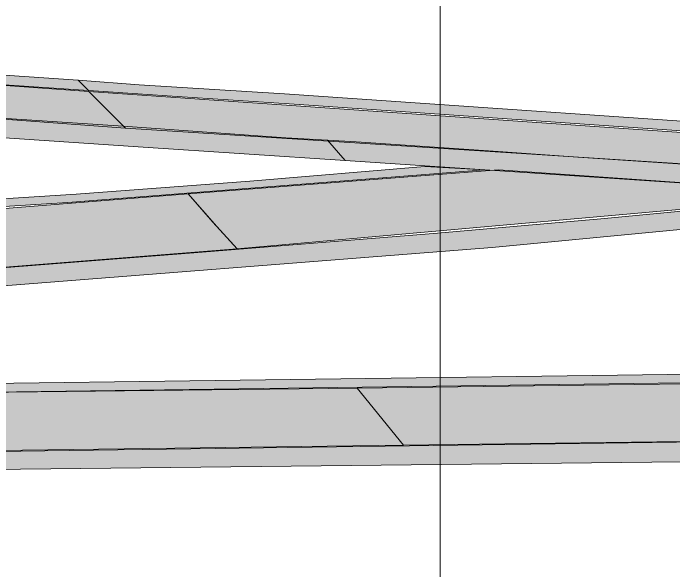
# Model space of a CAD drawing. Extents: x 2363427 to 2368559, y 6957299 to 6980140.
# Drawn here: x 2365619.03 to 2365631.38, y 6979823.47 to 6979833.89 of the extents above; entities that cross this region are included whole.
import ezdxf

# ---------------------------------------------------------------- set-up
doc = ezdxf.new("R2010")
doc.units = 0
doc.header["$LTSCALE"] = 5.6
for name, color, linetype, lineweight in [('10', 7, 'Continuous', 13), ('11', 7, 'Continuous', 13), ('12', 7, 'Continuous', 13), ('48', 7, 'Continuous', 25), ('9', 7, 'Continuous', 13)]:
    doc.layers.add(name, color=color, linetype=linetype, lineweight=lineweight)

msp = doc.modelspace()

# ---------------------------------------------------------------- hatches: boundary and pattern name
at = {"layer": '10'}
for points in [[(2365627.859, 6979830.962), (2365620.06, 6979830.352), (2365616.972, 6979830.155), (2365615.147, 6979830.081), (2365615.069, 6979830.206), (2365617.658, 6979830.341), (2365620.216, 6979830.508), (2365623.461, 6979830.751), (2365626.736, 6979831.026)], [(2365636.086, 6979830.283), (2365627.997, 6979829.506), (2365617.819, 6979828.71), (2365615.918, 6979828.546), (2365615.715, 6979828.883), (2365622.416, 6979829.41), (2365626.973, 6979829.773), (2365630.03, 6979830.043), (2365634.684, 6979830.49), (2365635.896, 6979830.439)], [(2365639.424, 6979827.08), (2365616.781, 6979826.773), (2365616.688, 6979826.937), (2365639.284, 6979827.236)], [(2365640.542, 6979825.593), (2365617.48, 6979825.342), (2365617.349, 6979825.67), (2365640.542, 6979825.987)]]:
    msp.add_hatch(color=256, dxfattribs=at).paths.add_polyline_path(points)
at = {"layer": '11'}
for points in [[(2365621.137, 6979831.74), (2365618.339, 6979831.945), (2365614.271, 6979832.211), (2365608.232, 6979832.675), (2365608.006, 6979832.705), (2365611.261, 6979833.067), (2365614.595, 6979832.846), (2365615.6, 6979832.77), (2365616.376, 6979832.724), (2365620.45, 6979832.426)], [(2365635.465, 6979830.827), (2365621.137, 6979831.74), (2365620.45, 6979832.426), (2365634.698, 6979831.44)], [(2365632.395, 6979830.661), (2365628.115, 6979830.962), (2365622.308, 6979830.515), (2365622.772, 6979829.984), (2365623.228, 6979829.483), (2365634.726, 6979830.506)], [(2365622.848, 6979829.904), (2365623.228, 6979829.483), (2365615.719, 6979828.89), (2365615.506, 6979829.32), (2365615.198, 6979829.936), (2365615.152, 6979830.057), (2365616.764, 6979830.119), (2365618.805, 6979830.233), (2365622.308, 6979830.515)]]:
    msp.add_hatch(color=256, dxfattribs=at).paths.add_polyline_path(points)
at = {"layer": '12'}
for points in [[(2365620.441, 6979832.448), (2365611.712, 6979833.036), (2365612.32, 6979833.176), (2365617.402, 6979832.831), (2365620.25, 6979832.642)], [(2365621.468, 6979831.388), (2365615.998, 6979831.754), (2365614.229, 6979831.907), (2365612.415, 6979832.084), (2365607.064, 6979832.586), (2365608.024, 6979832.682), (2365613.589, 6979832.27), (2365621.092, 6979831.776), (2365624.134, 6979831.56), (2365624.914, 6979831.519), (2365625.25, 6979831.136)], [(2365624.113, 6979832.384), (2365621.394, 6979832.555), (2365620.25, 6979832.642), (2365620.441, 6979832.448), (2365622.009, 6979832.343), (2365624.292, 6979832.192), (2365634.71, 6979831.474), (2365634.451, 6979831.673)], [(2365625.25, 6979831.136), (2365624.914, 6979831.519), (2365625.453, 6979831.485), (2365628.112, 6979831.306), (2365629.605, 6979831.197), (2365635.493, 6979830.808), (2365635.893, 6979830.424)]]:
    msp.add_hatch(color=256, dxfattribs=at).paths.add_polyline_path(points)
at = {"layer": '9'}
for points in [[(2365640.559, 6979825.994), (2365626.338, 6979825.808), (2365625.47, 6979826.876), (2365640.566, 6979827.074)], [(2365626.338, 6979825.808), (2365617.301, 6979825.688), (2365616.763, 6979826.777), (2365625.47, 6979826.876)]]:
    msp.add_hatch(color=256, dxfattribs=at).paths.add_polyline_path(points)

# ---------------------------------------------------------------- linework, layer by layer
at = {"layer": '10'}
for points in [[(2365627.859, 6979830.962), (2365620.06, 6979830.352), (2365616.972, 6979830.155), (2365615.147, 6979830.081), (2365615.069, 6979830.206), (2365617.658, 6979830.341), (2365620.216, 6979830.508), (2365623.461, 6979830.751), (2365626.736, 6979831.026)], [(2365636.086, 6979830.283), (2365627.997, 6979829.506), (2365617.819, 6979828.71), (2365615.918, 6979828.546), (2365615.715, 6979828.883), (2365622.416, 6979829.41), (2365626.973, 6979829.773), (2365630.03, 6979830.043), (2365634.684, 6979830.49), (2365635.896, 6979830.439)], [(2365639.424, 6979827.08), (2365616.781, 6979826.773), (2365616.688, 6979826.937), (2365639.284, 6979827.236)], [(2365640.542, 6979825.593), (2365617.48, 6979825.342), (2365617.349, 6979825.67), (2365640.542, 6979825.987)]]:
    msp.add_lwpolyline(points, close=True, dxfattribs=at)
at = {"layer": '11'}
for points in [[(2365621.137, 6979831.74), (2365618.339, 6979831.945), (2365614.271, 6979832.211), (2365608.232, 6979832.675), (2365608.006, 6979832.705), (2365611.261, 6979833.067), (2365614.595, 6979832.846), (2365615.6, 6979832.77), (2365616.376, 6979832.724), (2365620.45, 6979832.426)], [(2365635.465, 6979830.827), (2365621.137, 6979831.74), (2365620.45, 6979832.426), (2365634.698, 6979831.44)], [(2365632.395, 6979830.661), (2365628.115, 6979830.962), (2365622.308, 6979830.515), (2365622.772, 6979829.984), (2365623.228, 6979829.483), (2365634.726, 6979830.506)], [(2365622.848, 6979829.904), (2365623.228, 6979829.483), (2365615.719, 6979828.89), (2365615.506, 6979829.32), (2365615.198, 6979829.936), (2365615.152, 6979830.057), (2365616.764, 6979830.119), (2365618.805, 6979830.233), (2365622.308, 6979830.515)]]:
    msp.add_lwpolyline(points, close=True, dxfattribs=at)
at = {"layer": '12'}
for points in [[(2365620.441, 6979832.448), (2365611.712, 6979833.036), (2365612.32, 6979833.176), (2365617.402, 6979832.831), (2365620.25, 6979832.642)], [(2365621.468, 6979831.388), (2365615.998, 6979831.754), (2365614.229, 6979831.907), (2365612.415, 6979832.084), (2365607.064, 6979832.586), (2365608.024, 6979832.682), (2365613.589, 6979832.27), (2365621.092, 6979831.776), (2365624.134, 6979831.56), (2365624.914, 6979831.519), (2365625.25, 6979831.136)], [(2365624.113, 6979832.384), (2365621.394, 6979832.555), (2365620.25, 6979832.642), (2365620.441, 6979832.448), (2365622.009, 6979832.343), (2365624.292, 6979832.192), (2365634.71, 6979831.474), (2365634.451, 6979831.673)], [(2365625.25, 6979831.136), (2365624.914, 6979831.519), (2365625.453, 6979831.485), (2365628.112, 6979831.306), (2365629.605, 6979831.197), (2365635.493, 6979830.808), (2365635.893, 6979830.424)]]:
    msp.add_lwpolyline(points, close=True, dxfattribs=at)
at = {"layer": '48', "lineweight": 13}
msp.add_lwpolyline([(2365627.027, 6979797.152), (2365627.027, 6979917.863), (2366175.728, 6979917.863), (2366175.728, 6979797.152)], close=True, dxfattribs=at)
at = {"layer": '9'}
for points in [[(2365640.559, 6979825.994), (2365626.338, 6979825.808), (2365625.47, 6979826.876), (2365640.566, 6979827.074)], [(2365626.338, 6979825.808), (2365617.301, 6979825.688), (2365616.763, 6979826.777), (2365625.47, 6979826.876)]]:
    msp.add_lwpolyline(points, close=True, dxfattribs=at)

doc.saveas('drawing.dxf')
